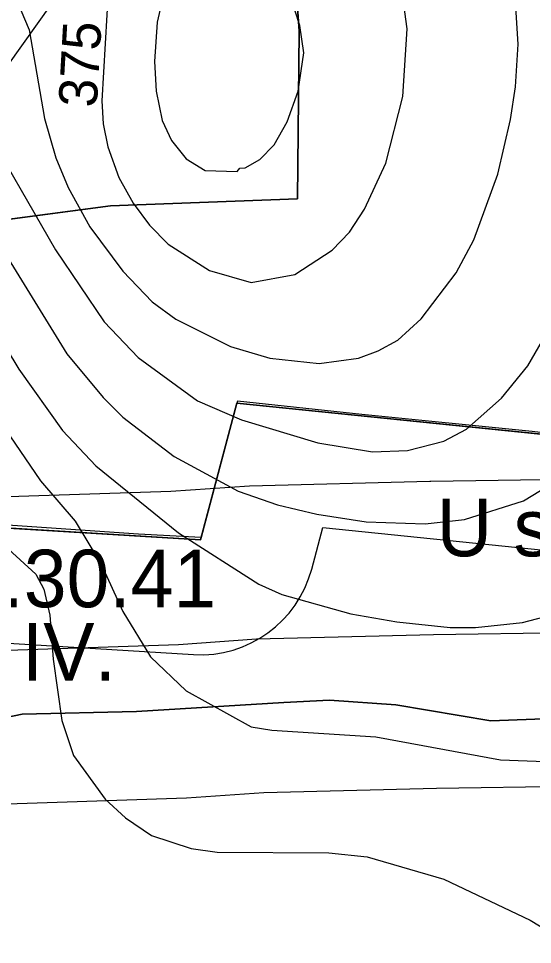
# Model space of a CAD drawing. Extents: x -706130 to -698555, y -971544 to -967260.
# Drawn here: x -705628.6 to -705494.6, y -969417.8 to -969176.4 of the extents above; entities that cross this region are included whole.
import ezdxf

# ---------------------------------------------------------------- set-up
doc = ezdxf.new("R2010")
doc.units = 0
for name, color, linetype in [('Archeologická naleziště S', 7, 'Continuous'), ('BPEJ hranice S', 7, 'Continuous'), ('BPEJ I-II trida ochrany S', 7, 'Continuous'), ('BPEJ kód', 7, 'Continuous'), ('CHKO_Luzicke hory zonace S', 7, 'Continuous'), ('KN_Hranice_katastrální území', 7, 'Continuous'), ('KN_Hranice_parcel', 7, 'Continuous'), ('KN_Polygon parcely', 7, 'Continuous'), ('KN_Popisy_pomistni nazvy', 7, 'Continuous'), ('KN_POZEMKY_10_LESNI POZEMEK', 7, 'Continuous'), ('KN_POZEMKY_2_ORNA PUDA', 7, 'Continuous'), ('OP lesa 30 m', 7, 'Continuous'), ('OP_BP plynovodů VTL', 7, 'Continuous'), ('Plochy přírodní - lesní S', 7, 'Continuous'), ('Plochy zemědělské všeobecné CELEK S', 7, 'Continuous'), ('Plynovody VTL S', 7, 'Continuous'), ('Regulační bloky v krajině S', 7, 'Continuous'), ('VÝŠKOPIS_vrstevnice hlavní', 7, 'Continuous'), ('VÝŠKOPIS_vrstevnice výška', 7, 'Continuous'), ('VÝŠKOPIS_vrstevnice zesílená', 7, 'Continuous')]:
    doc.layers.add(name, color=color, linetype=linetype)

msp = doc.modelspace()

# ---------------------------------------------------------------- linework, layer by layer
at = {"layer": 'Archeologická naleziště S'}
msp.add_lwpolyline([(-705697.43, -968947.89), (-705589.56, -969129.75), (-705860.31, -969509.69), (-705953.08, -969490.41)], dxfattribs=at)
at = {"layer": 'BPEJ hranice S'}
for points in [[(-705465.06, -969287.56), (-705494.63, -969284.11), (-705539.08, -969279.69), (-705571.53, -969276.18), (-705571.66, -969276.69), (-705571.72, -969276.68), (-705581.02, -969311.77), (-705597.37, -969310.86), (-705645.43, -969307.61), (-705679.49, -969305.14), (-705679.56, -969305.14), (-705679.55, -969305.41), (-705679.54, -969306.34), (-705680.18, -969306.3), (-705679.73, -969333.12), (-705703.09, -969334.71), (-705734.83, -969337.31), (-705737.81, -969333.03)], [(-705489.31, -969358.95), (-705505.39, -969359.55), (-705530.21, -969355.38), (-705547.48, -969354.19), (-705559.39, -969354.78), (-705597.83, -969357.14), (-705627.7, -969357.84), (-705649.59, -969362.35), (-705674.95, -969373.48), (-705701.01, -969390.51), (-705733.66, -969416.92), (-705760.06, -969435.69)], [(-705760.06, -969435.69), (-705733.66, -969416.92), (-705701.01, -969390.51), (-705674.95, -969373.48), (-705649.59, -969362.35), (-705627.7, -969357.84), (-705597.83, -969357.14), (-705559.39, -969354.78), (-705547.48, -969354.19), (-705530.21, -969355.38), (-705505.39, -969359.55), (-705489.31, -969358.95)]]:
    msp.add_lwpolyline(points, dxfattribs=at)
at = {"layer": 'BPEJ I-II trida ochrany S'}
for points in [[(-705437.66, -969208.63), (-705427.23, -969225.32), (-705414.76, -969247.33), (-705413.63, -969252.33), (-705412.27, -969258.34), (-705412.19, -969259.76), (-705411.36, -969274), (-705415.33, -969289.43), (-705419.64, -969301.35), (-705427.58, -969323.41), (-705434.72, -969332.54), (-705448.82, -969344.26), (-705472.84, -969355.38), (-705489.31, -969358.95), (-705505.39, -969359.55), (-705530.21, -969355.38), (-705547.48, -969354.19)], [(-705547.48, -969354.19), (-705559.39, -969354.78), (-705597.83, -969357.14)], [(-705597.83, -969357.14), (-705627.7, -969357.84), (-705649.59, -969362.35), (-705674.95, -969373.48)]]:
    msp.add_lwpolyline(points, dxfattribs=at)
at = {"layer": 'CHKO_Luzicke hory zonace S'}
msp.add_lwpolyline([(-705277.98, -968896.77), (-705362.99, -968874.28), (-705375.03, -968856.9), (-705400.78, -968944.46), (-705404.6, -968964.67), (-705403.42, -968981.51), (-705404.86, -968996), (-705408.8, -969043.72), (-705434.48, -969038.08), (-705462.03, -969133.36), (-705486.24, -969169.72), (-705470.53, -969239.75), (-705458.15, -969238.34), (-705451.28, -969257.48), (-705450.44, -969273.44), (-705459.56, -969288.12), (-705571.72, -969276.68), (-705581.16, -969312.31), (-705680.18, -969306.3), (-705679.72, -969333.82), (-705736.36, -969338.21), (-705739.09, -969334.17)], dxfattribs=at)
at = {"layer": 'KN_Hranice_katastrální území'}
for points in [[(-705762.72, -969297.63), (-705709.35, -969234.13), (-705643.54, -969230.4), (-705604.61, -969225.24), (-705555.83, -969223.46), (-705555.44, -969179.71), (-705559.67, -969119.82), (-705559.49, -969079.16), (-705536.75, -969016.48), (-705532.05, -969003.99), (-705465.92, -968845.39), (-705465.02, -968843.51), (-705453.81, -968820.07), (-705424.16, -968833.02), (-705374.52, -968853.4), (-705367.82, -968856.74), (-705273.23, -968894.36), (-705239.59, -968928.45), (-705195.59, -968964.57), (-705103.25, -968989.23), (-705025.12, -968987.94), (-705001.08, -968985.96), (-704935.91, -968964.99)], [(-704935.91, -968964.99), (-705001.08, -968985.96), (-705025.12, -968987.94), (-705103.25, -968989.23), (-705195.59, -968964.57), (-705239.59, -968928.45), (-705273.23, -968894.36), (-705367.82, -968856.74), (-705374.52, -968853.4), (-705424.16, -968833.02), (-705453.81, -968820.07), (-705465.02, -968843.51), (-705465.92, -968845.39), (-705532.05, -969003.99), (-705536.75, -969016.48), (-705559.49, -969079.16), (-705559.67, -969119.82), (-705555.44, -969179.71), (-705555.83, -969223.46), (-705604.61, -969225.24), (-705643.54, -969230.4), (-705709.35, -969234.13)]]:
    msp.add_lwpolyline(points, dxfattribs=at)
at = {"layer": 'KN_Hranice_parcel'}
for points in [[(-705536.75, -969016.48), (-705559.49, -969079.16), (-705559.67, -969119.82), (-705555.44, -969179.71), (-705555.83, -969223.46), (-705604.61, -969225.24), (-705643.54, -969230.4), (-705709.35, -969234.13)], [(-705536.75, -969016.48), (-705559.49, -969079.16), (-705559.67, -969119.82), (-705555.44, -969179.71), (-705555.83, -969223.46), (-705604.61, -969225.24), (-705643.54, -969230.4), (-705709.35, -969234.13)], [(-705792.04, -969334.09), (-705739.09, -969334.17), (-705736.36, -969338.21), (-705679.72, -969333.82), (-705680.18, -969306.3), (-705581.16, -969312.31), (-705571.72, -969276.68), (-705459.56, -969288.12), (-705450.44, -969273.44), (-705451.28, -969257.48), (-705458.15, -969238.34), (-705470.53, -969239.75), (-705486.24, -969169.72), (-705462.03, -969133.36), (-705434.48, -969038.08)]]:
    msp.add_lwpolyline(points, dxfattribs=at)
at = {"layer": 'KN_Polygon parcely'}
msp.add_lwpolyline([(-705555.83, -969223.46), (-705555.44, -969179.71), (-705559.67, -969119.82), (-705559.49, -969079.16), (-705536.75, -969016.48), (-705532.05, -969003.99), (-705465.92, -968845.39), (-705502.26, -968837.32), (-705516.12, -968869.46), (-705539.19, -968922.57), (-705562.38, -968972.73), (-705581.41, -969006.74), (-705587.06, -969039.29), (-705617.46, -969086.05), (-705634.48, -969112.71), (-705679.35, -969183.99), (-705709.35, -969234.13), (-705643.54, -969230.4), (-705604.61, -969225.24)], close=True, dxfattribs=at)
for points in [[(-705739.09, -969334.17), (-705736.36, -969338.21), (-705679.72, -969333.82), (-705680.18, -969306.3), (-705581.16, -969312.31), (-705571.72, -969276.68), (-705459.56, -969288.12), (-705450.44, -969273.44), (-705451.28, -969257.48), (-705458.15, -969238.34), (-705470.53, -969239.75), (-705486.24, -969169.72), (-705462.03, -969133.36), (-705434.48, -969038.08), (-705532.43, -969017.52), (-705536.75, -969016.48), (-705559.49, -969079.16), (-705559.67, -969119.82), (-705555.44, -969179.71), (-705555.83, -969223.46), (-705604.61, -969225.24), (-705643.54, -969230.4), (-705709.35, -969234.13), (-705762.72, -969297.63)], [(-705317.03, -969064.26), (-705379.58, -969049.24), (-705406.55, -969044.21), (-705408.8, -969043.72), (-705434.48, -969038.08), (-705462.03, -969133.36), (-705486.24, -969169.72), (-705470.53, -969239.75), (-705458.15, -969238.34), (-705451.28, -969257.48), (-705450.44, -969273.44), (-705459.56, -969288.12), (-705571.72, -969276.68), (-705581.16, -969312.31), (-705680.18, -969306.3), (-705679.72, -969333.82), (-705736.36, -969338.21), (-705739.09, -969334.17)]]:
    msp.add_lwpolyline(points, dxfattribs=at)
at = {"layer": 'KN_POZEMKY_10_LESNI POZEMEK'}
for p, q in [((-705555.44, -969179.71), (-705559.67, -969119.82)), ((-705559.67, -969119.82), (-705555.44, -969179.71)), ((-705555.83, -969223.46), (-705555.44, -969179.71)), ((-705555.44, -969179.71), (-705555.83, -969223.46)), ((-705604.61, -969225.24), (-705555.83, -969223.46)), ((-705555.83, -969223.46), (-705604.61, -969225.24)), ((-705643.54, -969230.4), (-705604.61, -969225.24)), ((-705604.61, -969225.24), (-705643.54, -969230.4)), ((-705571.72, -969276.68), (-705581.16, -969312.31)), ((-705459.56, -969288.12), (-705571.72, -969276.68)), ((-705581.16, -969312.31), (-705680.18, -969306.3))]:
    msp.add_line(p, q, dxfattribs=at)
at = {"layer": 'KN_POZEMKY_2_ORNA PUDA'}
for p, q in [((-705581.16, -969312.31), (-705571.72, -969276.68)), ((-705571.72, -969276.68), (-705459.56, -969288.12)), ((-705680.18, -969306.3), (-705581.16, -969312.31))]:
    msp.add_line(p, q, dxfattribs=at)
at = {"layer": 'OP lesa 30 m'}
msp.add_line((-705650.04, -969338.18), (-705582.98, -969342.25), dxfattribs=at)
msp.add_lwpolyline([(-705552.16, -969319.99), (-705549.28, -969309.12), (-705462.6, -969317.97)], dxfattribs=at)
msp.add_arc((-705581.16, -969312.31), 30, 266.5267, 345.1607, dxfattribs=at)
at = {"layer": 'OP_BP plynovodů VTL'}
for points in [[(-704938.67, -969072), (-705002.51, -969086.37), (-705034.11, -969094.6), (-705116.77, -969119.01), (-705189.55, -969158.32), (-705228.13, -969178.2), (-705275.49, -969202.78), (-705278.49, -969204.34), (-705341.8, -969237.29), (-705375.04, -969255.46), (-705415.08, -969276.85), (-705451.55, -969296.02), (-705485.97, -969296.61), (-705521.05, -969297.12), (-705521.31, -969297.13), (-705568.41, -969298.32), (-705588.92, -969299.74), (-705663.06, -969302.22), (-705703.23, -969306.34), (-705752.72, -969308.69), (-705789.32, -969263.48), (-705790.81, -969261.99), (-705792.17, -969260.62), (-705792.34, -969260.48)], [(-705789.4, -969390.53), (-705697.25, -969386.14), (-705657.64, -969382.08), (-705584.82, -969379.64), (-705564.63, -969378.24), (-705519.63, -969377.11), (-705519.58, -969377.11), (-705484.7, -969376.61), (-705450.27, -969376.01), (-705446.3, -969376.37), (-705444.87, -969376.51), (-705441.99, -969376.56), (-705439.12, -969376.41), (-705436.27, -969376.05), (-705433.44, -969375.49), (-705430.67, -969374.73), (-705427.95, -969373.77), (-705425.32, -969372.61), (-705424.04, -969371.94), (-705377.62, -969347.53), (-705337.02, -969325.84)]]:
    msp.add_lwpolyline(points, dxfattribs=at)
at = {"layer": 'Plochy přírodní - lesní S'}
for p, q in [((-705581.16, -969312.31), (-705571.72, -969276.68)), ((-705571.72, -969276.68), (-705459.56, -969288.12)), ((-705680.18, -969306.3), (-705581.16, -969312.31))]:
    msp.add_line(p, q, dxfattribs=at)
at = {"layer": 'Plochy zemědělské všeobecné CELEK S'}
for p, q in [((-705571.72, -969276.68), (-705581.16, -969312.31)), ((-705459.56, -969288.12), (-705571.72, -969276.68)), ((-705581.16, -969312.31), (-705680.18, -969306.3))]:
    msp.add_line(p, q, dxfattribs=at)
at = {"layer": 'Plynovody VTL S'}
msp.add_lwpolyline([(-705103.22, -969155.76), (-705103.76, -969155.92), (-705103.77, -969155.92), (-705138.13, -969176.01), (-705170.88, -969193.7), (-705209.76, -969213.73), (-705257.04, -969238.27), (-705260.02, -969239.82), (-705322.97, -969272.59), (-705356.03, -969290.65), (-705396.35, -969312.19), (-705442.66, -969336.54), (-705448.74, -969335.98), (-705448.78, -969335.98), (-705485.33, -969336.61), (-705520.35, -969337.12), (-705520.4, -969337.12), (-705566.52, -969338.28), (-705586.87, -969339.69), (-705660.35, -969342.15), (-705700.24, -969346.24), (-705750.7, -969348.64), (-705772.46, -969349.64), (-705775.34, -969345.77)], dxfattribs=at)
at = {"layer": 'Regulační bloky v krajině S'}
for p, q in [((-705581.16, -969312.31), (-705571.72, -969276.68)), ((-705571.72, -969276.68), (-705581.16, -969312.31)), ((-705571.72, -969276.68), (-705459.56, -969288.12)), ((-705459.56, -969288.12), (-705571.72, -969276.68)), ((-705680.18, -969306.3), (-705581.16, -969312.31)), ((-705581.16, -969312.31), (-705680.18, -969306.3))]:
    msp.add_line(p, q, dxfattribs=at)
at = {"layer": 'VÝŠKOPIS_vrstevnice hlavní'}
for points in [[(-705537.98, -969307.64), (-705522.57, -969308.21), (-705512.3, -969307.07), (-705496.89, -969302.22), (-705484.05, -969294.37), (-705474.49, -969285.24), (-705466.64, -969274.97), (-705449.95, -969246.72), (-705445.67, -969236.44), (-705439.39, -969215.33), (-705437.68, -969203.92), (-705436.4, -969184.23), (-705436.54, -969176.52), (-705439.11, -969161.11)], [(-705628, -969174.24), (-705625.86, -969179.38), (-705621.87, -969202.49), (-705618.87, -969212.76), (-705615.73, -969220.47), (-705610.03, -969230.74), (-705601.47, -969242.29), (-705593.76, -969250.28), (-705587.63, -969254.85), (-705573.36, -969261.98), (-705563.09, -969264.98), (-705550.25, -969266.41), (-705539.98, -969264.98), (-705534.84, -969263.12), (-705529.7, -969260.27), (-705523.57, -969254.71), (-705514.44, -969242.72), (-705509.87, -969234.16), (-705503.59, -969217.04), (-705500.31, -969202.77), (-705499.03, -969194.21), (-705498.32, -969183.09), (-705499.46, -969165.11)], [(-705589.48, -969164.54), (-705592.48, -969177.38), (-705593.19, -969187.65), (-705592.76, -969195.36), (-705591.19, -969203.06), (-705588.77, -969208.2), (-705584.92, -969213.05), (-705579.92, -969216.04), (-705571.63, -969216.32), (-705570.94, -969215.47), (-705569.51, -969215.33), (-705565.66, -969213.19), (-705561.95, -969209.34), (-705558.52, -969203.34), (-705555.67, -969195.36), (-705554.24, -969185.37)], [(-705554.24, -969185.37), (-705555.24, -969178.23), (-705556.53, -969174.24)], [(-705676.37, -969199.21), (-705671.09, -969195.07), (-705665.38, -969191.65), (-705658.96, -969189.08), (-705651.26, -969189.22), (-705645.55, -969192.5), (-705638.99, -969202.2), (-705619.02, -969236.73), (-705606.32, -969255.56), (-705597.47, -969264.84), (-705581.92, -969276.11), (-705570.51, -969281.1), (-705550.53, -969287.09), (-705536.27, -969289.38), (-705527.14, -969289.09), (-705517.72, -969286.66), (-705511.73, -969283.53), (-705502.6, -969275.39), (-705495.75, -969266.98), (-705487.47, -969252.71)], [(-705741.71, -969290.94), (-705734.01, -969289.8), (-705728.87, -969286.95), (-705721.74, -969280.39), (-705715.6, -969272.68), (-705694.2, -969236.73), (-705683.22, -969222.46), (-705676.37, -969216.18), (-705669.52, -969211.62), (-705662.67, -969209.05), (-705658.11, -969208.48), (-705652.97, -969210.34), (-705647.98, -969215.04), (-705639.7, -969227.88), (-705633.42, -969235.59), (-705616.02, -969263.84), (-705606.6, -969275.25), (-705601.47, -969280.39), (-705588.06, -969290.66), (-705571.36, -969299.65), (-705561.09, -969303.21), (-705550.82, -969305.64), (-705537.98, -969307.64)], [(-705678.65, -969235.87), (-705670.23, -969228.45), (-705667.52, -969227.31), (-705658.39, -969227.74), (-705654.4, -969229.03), (-705650.4, -969231.59), (-705645.55, -969238.16), (-705638.28, -969251.85), (-705628.57, -969267.83), (-705617.16, -969283.81), (-705608.46, -969293.08), (-705586.91, -969310.49), (-705565.94, -969323.9), (-705559.95, -969326.61), (-705541.97, -969331.61), (-705529.99, -969333.75), (-705516.01, -969335.17), (-705509.44, -969335.17), (-705497.17, -969333.89), (-705489.47, -969331.89)], [(-705637.42, -969309.21), (-705624.15, -969321.33), (-705622.01, -969325.19), (-705620.44, -969332.03), (-705619.59, -969343.45), (-705617.3, -969359.43), (-705614.31, -969368.56), (-705606.03, -969379.97), (-705600.75, -969384.82), (-705593.91, -969389.39), (-705583.63, -969392.81), (-705576.78, -969393.81), (-705547.68, -969393.95), (-705537.69, -969394.95), (-705517.72, -969400.8), (-705495.18, -969411.5), (-705473.49, -969424.63)]]:
    msp.add_lwpolyline(points, dxfattribs=at)
at = {"layer": 'VÝŠKOPIS_vrstevnice zesílená'}
for points in [[(-705605.18, -969167.96), (-705606.89, -969197.92), (-705606.6, -969203.92), (-705605.32, -969209.91), (-705602.47, -969217.9), (-705598.76, -969224.6), (-705594.48, -969230.31), (-705589.62, -969235.3), (-705578.78, -969242.15), (-705567.94, -969245.29), (-705556.53, -969243.15), (-705546.82, -969236.87), (-705542.26, -969232.16), (-705538.41, -969226.17), (-705532.84, -969214.19), (-705528.42, -969196.78), (-705527.28, -969179.09), (-705528.85, -969167.68)], [(-705638.99, -969273.54), (-705622.87, -969296.94), (-705613.88, -969307.49), (-705607.03, -969318.91), (-705601.47, -969331.04), (-705594.19, -969342.88), (-705584.92, -969351.72), (-705567.94, -969361.14), (-705562.52, -969361.99), (-705535.41, -969363.71), (-705502.88, -969369.7), (-705486.62, -969370.27)]]:
    msp.add_lwpolyline(points, dxfattribs=at)

# ---------------------------------------------------------------- texts
at = {"layer": 'BPEJ kód'}
for s, p in [('7.30.41', (-705643.99, -969329.93)), ('IV.', (-705627.76, -969349.03))]:
    msp.add_text(s, height=15, dxfattribs=at).set_placement(p)
at = {"layer": 'KN_Popisy_pomistni nazvy'}
msp.add_text('U sv. Anny', height=15, dxfattribs=at).set_placement((-705519.57, -969316.65))
at = {"layer": 'VÝŠKOPIS_vrstevnice výška'}
msp.add_text('375', height=10, rotation=86.7296, dxfattribs=at).set_placement((-705608.25, -969199.77))

doc.saveas('drawing.dxf')
